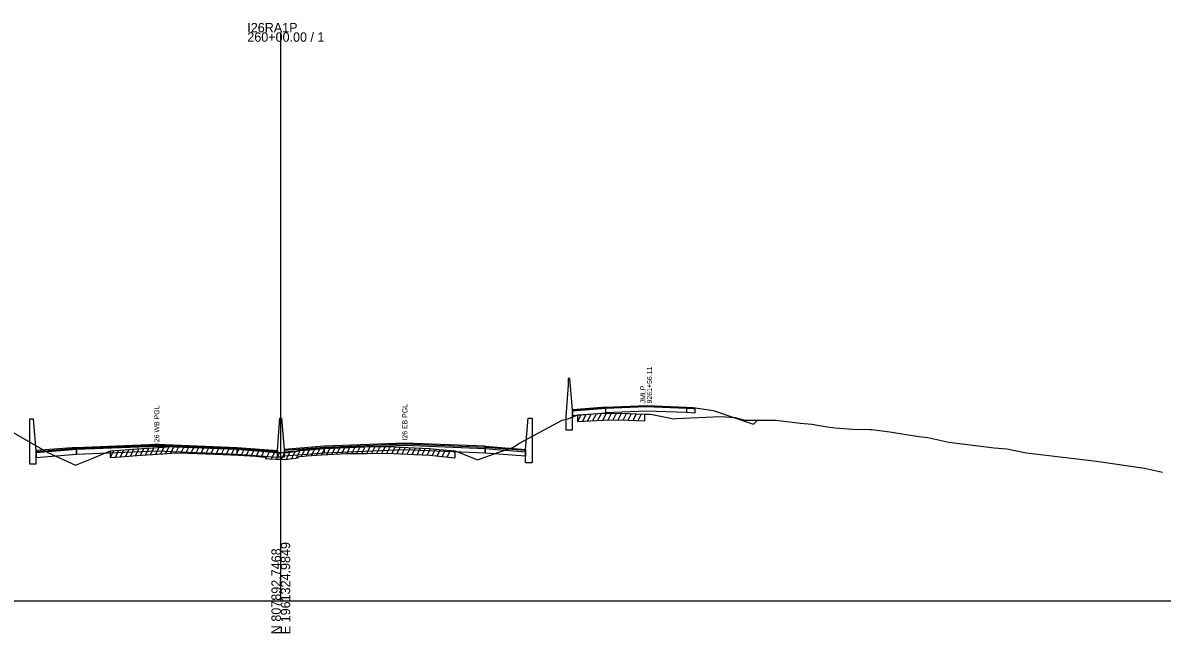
# Model space of a CAD drawing. Extents: x 1017 to 19997, y -1947 to 50737.
# Drawn here: x 10523 to 10862.9, y 9990.3 to 10172.3 of the extents above; entities that cross this region are included whole.
import ezdxf

# ---------------------------------------------------------------- set-up
doc = ezdxf.new("R2010")
doc.units = 0
for name, color, linetype in [('RD_GPK_XS_Cell', 7, 'Continuous'), ('RD_XS_Base', 7, 'Continuous'), ('RD_XS_ExGround', 7, 'Continuous'), ('RD_XS_ExPaveRet', 7, 'Continuous'), ('RD_XS_Greenside', 7, 'Continuous'), ('RD_XS_MedBWall', 7, 'Continuous'), ('RD_XS_Pave', 7, 'Continuous'), ('RD_XS_PaveOvlay', 7, 'Continuous'), ('RD_XS_TieSlope', 7, 'Continuous'), ('RD_XS_TX_Notes', 7, 'Continuous')]:
    doc.layers.add(name, color=color, linetype=linetype)

msp = doc.modelspace()

# ---------------------------------------------------------------- linework, layer by layer
at = {"layer": 'RD_GPK_XS_Cell'}
for p, q in [((10600, 10000), (10600, 10169.45)), ((10000, 10000), (10600, 10000)), ((10600, 10000), (11200, 10000))]:
    msp.add_line(p, q, dxfattribs=at)
at = {"layer": 'RD_XS_Base'}
for points in [[(10697, 10057.38), (10709, 10057.86), (10721, 10057.38)], [(10697, 10057.38), (10687, 10056.58)], [(10687, 10056.58), (10687, 10055.25)], [(10687, 10055.25), (10697, 10056.05)], [(10697, 10056.05), (10697, 10057.38)], [(10721, 10056.07), (10709, 10056.53), (10697, 10056.05)], [(10721, 10057.38), (10721, 10056.07)], [(10721, 10057.38), (10723, 10057.3), (10723.5, 10057.28)], [(10723.5, 10055.95), (10721, 10056.07)], [(10723.5, 10057.28), (10723.5, 10055.95)], [(10539, 10045.04), (10527, 10044.08)], [(10539, 10043.7), (10539, 10045.04)], [(10539.05, 10045.04), (10539.05, 10043.7)], [(10539.05, 10043.7), (10563, 10044.67), (10587, 10043.7)], [(10587, 10043.7), (10587, 10045.04)], [(10599, 10044.1), (10587, 10045.04)], [(10601, 10043.08), (10601, 10044.42)], [(10613, 10044.02), (10613, 10045.36)], [(10660.95, 10044.02), (10637, 10044.99), (10613, 10044.02)], [(10660.95, 10044.02), (10660.95, 10045.36)], [(10661, 10045.36), (10661, 10044.02)], [(10661, 10045.35), (10673, 10044.39)], [(10661, 10044.01), (10661, 10045.35)], [(10673, 10044.39), (10673, 10043.05)], [(10527, 10044.08), (10527, 10042.74)], [(10527, 10042.74), (10539, 10043.7)], [(10539.05, 10043.7), (10539, 10043.7)], [(10587, 10043.7), (10599, 10042.76)], [(10599, 10042.76), (10599, 10044.1)], [(10613, 10044.02), (10601, 10043.08)], [(10661, 10044.02), (10660.95, 10044.02)], [(10673, 10043.05), (10661, 10044.01)]]:
    msp.add_lwpolyline(points, dxfattribs=at)
at = {"layer": 'RD_XS_ExGround'}
msp.add_lwpolyline([(10514.86, 10053.11), (10530.49, 10044.21), (10538.76, 10040.37), (10543.69, 10042.42), (10547.01, 10043.79), (10549.17, 10044.69), (10552.27, 10044.92), (10557.08, 10045.31), (10564.78, 10045.82), (10568.66, 10046.07), (10572.29, 10045.97), (10580.55, 10045.7), (10587.4, 10045.36), (10592.55, 10045.08), (10594.28, 10044.88), (10595.33, 10044.75), (10595.46, 10044.44), (10596.6, 10044.34), (10598.56, 10044.19), (10600, 10044.16), (10600.36, 10044.15), (10601.39, 10044.13), (10603.45, 10044.38), (10604.46, 10044.51), (10605.24, 10044.65), (10605.38, 10044.95), (10606.92, 10045.12), (10607.62, 10045.2), (10612.17, 10045.44), (10619.7, 10045.86), (10625.71, 10045.93), (10631.79, 10046.02), (10639.86, 10045.61), (10644.49, 10045.38), (10647.26, 10045.1), (10651.93, 10044.63), (10654.04, 10043.85), (10658.67, 10042.04), (10665, 10044.29), (10669.19, 10045.68), (10671.24, 10046.96), (10683.91, 10053.78), (10685.87, 10054.33), (10688.61, 10055.45), (10696.21, 10055.87), (10698.5, 10055.93), (10703.7, 10055.82), (10708.54, 10055.66), (10709.93, 10055.58), (10710.74, 10055.52), (10717.23, 10054.23), (10717.89, 10054.28), (10731.17, 10054.91), (10735.53, 10054.62), (10736.55, 10054.3), (10738.43, 10053.87), (10747.6, 10053.78), (10755, 10052.92), (10758.43, 10052.59), (10762.42, 10051.91), (10765.31, 10051.51), (10770.73, 10051.09), (10775.78, 10051.04), (10776.29, 10051.03), (10781.67, 10050.38), (10786.53, 10049.55), (10790.35, 10048.98), (10793.02, 10048.65), (10799.27, 10047.29), (10812.79, 10045.55), (10816.54, 10045.25), (10817.07, 10045.19), (10817.59, 10045.06), (10817.97, 10044.97), (10822.47, 10044.13), (10843.37, 10041.56), (10857.66, 10039.51), (10863.04, 10038.35)], dxfattribs=at)
at = {"layer": 'RD_XS_ExPaveRet'}
for p, q in [((10688.61, 10053.45), (10689.63, 10055.51)), ((10688.61, 10053.45), (10688.61, 10055.45)), ((10690.11, 10053.53), (10691.13, 10055.59)), ((10691.61, 10053.61), (10692.63, 10055.67)), ((10693.11, 10053.7), (10694.13, 10055.75)), ((10694.61, 10053.78), (10695.63, 10055.84)), ((10696.11, 10053.86), (10697.12, 10055.89)), ((10697.61, 10053.91), (10698.62, 10055.93)), ((10699.11, 10053.92), (10700.1, 10055.9)), ((10700.61, 10053.89), (10701.6, 10055.87)), ((10702.11, 10053.86), (10703.1, 10055.84)), ((10703.61, 10053.83), (10704.59, 10055.79)), ((10705.11, 10053.78), (10706.09, 10055.74)), ((10706.61, 10053.73), (10707.59, 10055.69)), ((10708.54, 10055.66), (10708.54, 10053.66)), ((10688.61, 10053.45), (10696.21, 10053.87)), ((10696.21, 10053.87), (10698.5, 10053.93)), ((10698.5, 10053.93), (10703.7, 10053.82)), ((10703.7, 10053.82), (10708.54, 10053.66)), ((10549.17, 10042.69), (10550.21, 10044.77)), ((10549.17, 10042.69), (10549.17, 10044.69)), ((10550.67, 10042.8), (10551.71, 10044.88)), ((10552.17, 10042.91), (10553.21, 10044.99)), ((10553.67, 10043.03), (10554.71, 10045.12)), ((10555.17, 10043.15), (10556.21, 10045.24)), ((10556.67, 10043.27), (10557.71, 10045.35)), ((10558.17, 10043.38), (10559.21, 10045.45)), ((10559.67, 10043.48), (10560.71, 10045.55)), ((10561.17, 10043.58), (10562.21, 10045.65)), ((10562.67, 10043.68), (10563.71, 10045.75)), ((10564.17, 10043.78), (10565.21, 10045.85)), ((10565.67, 10043.88), (10566.7, 10045.94)), ((10567.17, 10043.98), (10568.2, 10046.04)), ((10568.67, 10044.07), (10569.66, 10046.04)), ((10570.17, 10044.03), (10571.16, 10046)), ((10571.67, 10043.98), (10572.66, 10045.95)), ((10573.17, 10043.94), (10574.15, 10045.91)), ((10574.67, 10043.89), (10575.65, 10045.86)), ((10576.17, 10043.84), (10577.15, 10045.81)), ((10577.67, 10043.79), (10578.65, 10045.76)), ((10579.17, 10043.74), (10580.15, 10045.71)), ((10580.67, 10043.69), (10581.65, 10045.64)), ((10582.17, 10043.62), (10583.15, 10045.57)), ((10583.67, 10043.54), (10584.65, 10045.49)), ((10585.17, 10043.47), (10586.15, 10045.42)), ((10586.67, 10043.39), (10587.65, 10045.34)), ((10588.17, 10043.32), (10589.14, 10045.26)), ((10589.67, 10043.24), (10590.64, 10045.18)), ((10591.17, 10043.16), (10592.14, 10045.11)), ((10592.67, 10043.07), (10593.62, 10044.96)), ((10594.17, 10042.9), (10595.11, 10044.78)), ((10595.67, 10042.42), (10596.63, 10044.34)), ((10601.67, 10042.17), (10602.73, 10044.29)), ((10603.17, 10042.34), (10604.24, 10044.48)), ((10604.67, 10042.55), (10605.9, 10045.01)), ((10606.17, 10043.04), (10607.23, 10045.16)), ((10607.67, 10043.21), (10608.7, 10045.26)), ((10609.17, 10043.28), (10610.2, 10045.34)), ((10610.67, 10043.36), (10611.7, 10045.41)), ((10612.17, 10043.44), (10613.2, 10045.49)), ((10613.67, 10043.52), (10614.7, 10045.58)), ((10615.17, 10043.6), (10616.2, 10045.66)), ((10616.67, 10043.69), (10617.7, 10045.75)), ((10618.17, 10043.77), (10619.2, 10045.83)), ((10619.67, 10043.86), (10620.68, 10045.87)), ((10621.17, 10043.88), (10622.18, 10045.89)), ((10622.67, 10043.89), (10623.68, 10045.91)), ((10624.17, 10043.91), (10625.18, 10045.92)), ((10625.67, 10043.93), (10626.68, 10045.95)), ((10627.17, 10043.95), (10628.18, 10045.97)), ((10628.67, 10043.97), (10629.68, 10045.99)), ((10630.17, 10044), (10631.18, 10046.01)), ((10631.67, 10044.02), (10632.65, 10045.98)), ((10633.17, 10043.95), (10634.15, 10045.9)), ((10634.67, 10043.87), (10635.65, 10045.82)), ((10636.17, 10043.8), (10637.15, 10045.75)), ((10637.67, 10043.72), (10638.65, 10045.67)), ((10639.17, 10043.65), (10640.15, 10045.6)), ((10640.67, 10043.57), (10641.65, 10045.52)), ((10642.17, 10043.5), (10643.15, 10045.45)), ((10643.67, 10043.42), (10644.64, 10045.37)), ((10645.17, 10043.31), (10646.12, 10045.22)), ((10646.67, 10043.16), (10647.62, 10045.07)), ((10648.17, 10043.01), (10649.12, 10044.91)), ((10649.67, 10042.86), (10650.62, 10044.76)), ((10651.93, 10044.63), (10651.93, 10042.63)), ((10549.17, 10042.69), (10552.27, 10042.92)), ((10552.27, 10042.92), (10557.08, 10043.31)), ((10557.08, 10043.31), (10564.78, 10043.82)), ((10564.78, 10043.82), (10568.66, 10044.07)), ((10568.66, 10044.07), (10572.29, 10043.97)), ((10572.29, 10043.97), (10580.55, 10043.7)), ((10580.55, 10043.7), (10587.4, 10043.36)), ((10587.4, 10043.36), (10592.55, 10043.08)), ((10592.55, 10043.08), (10594.28, 10042.88)), ((10594.28, 10042.88), (10595.33, 10042.75)), ((10595.33, 10042.75), (10595.46, 10042.44)), ((10595.46, 10042.44), (10596.6, 10042.34)), ((10596.6, 10042.34), (10598.56, 10042.19)), ((10597.17, 10042.3), (10598.14, 10044.22)), ((10598.56, 10042.19), (10600, 10042.16)), ((10598.67, 10042.19), (10599.66, 10044.17)), ((10600, 10042.16), (10600.36, 10042.15)), ((10600.17, 10042.15), (10601.16, 10044.14)), ((10600.36, 10042.15), (10601.39, 10042.13)), ((10601.39, 10042.13), (10603.45, 10042.38)), ((10603.45, 10042.38), (10604.46, 10042.51)), ((10604.46, 10042.51), (10605.24, 10042.65)), ((10605.24, 10042.65), (10605.38, 10042.95)), ((10605.38, 10042.95), (10606.92, 10043.12)), ((10606.92, 10043.12), (10607.62, 10043.2)), ((10607.62, 10043.2), (10612.17, 10043.44)), ((10612.17, 10043.44), (10619.7, 10043.86)), ((10619.7, 10043.86), (10625.71, 10043.93)), ((10625.71, 10043.93), (10631.79, 10044.02)), ((10631.79, 10044.02), (10639.86, 10043.61)), ((10639.86, 10043.61), (10644.49, 10043.38)), ((10644.49, 10043.38), (10647.26, 10043.1)), ((10647.26, 10043.1), (10651.93, 10042.63))]:
    msp.add_line(p, q, dxfattribs=at)
at = {"layer": 'RD_XS_Greenside'}
for points in [[(10723, 10057.62), (10729, 10056.66)], [(10729, 10056.66), (10741, 10052.66)]]:
    msp.add_lwpolyline(points, dxfattribs=at)
at = {"layer": 'RD_XS_MedBWall'}
for points in [[(10687, 10056.9), (10686.25, 10066.24), (10685.75, 10066.24)], [(10685.75, 10066.24), (10685.75, 10064.24)], [(10685.75, 10064.24), (10685, 10054.9)], [(10685, 10054.9), (10685, 10050.9)], [(10687, 10050.9), (10687, 10056.9)], [(10527, 10044.76), (10526.25, 10054.1), (10525, 10054.1)], [(10525, 10054.1), (10525, 10040.76)], [(10599, 10044.76), (10599.75, 10054.41), (10600.25, 10054.41), (10601, 10045.07)], [(10673, 10045.07), (10673.75, 10054.41), (10675, 10054.41)], [(10675, 10054.41), (10675, 10041.07)], [(10685, 10050.9), (10687, 10050.9)], [(10527, 10040.76), (10527, 10044.76)], [(10599, 10042.76), (10599, 10044.76)], [(10601, 10045.07), (10601, 10042.76)], [(10673, 10041.07), (10673, 10045.07)], [(10601, 10042.76), (10599, 10042.76)], [(10675, 10041.07), (10673, 10041.07)], [(10525, 10040.76), (10527, 10040.76)]]:
    msp.add_lwpolyline(points, dxfattribs=at)
at = {"layer": 'RD_XS_Pave'}
for points in [[(10539, 10045.38), (10527, 10044.42)], [(10527, 10044.42), (10527, 10044.08)], [(10539, 10045.04), (10539, 10045.38)], [(10539.05, 10045.04), (10539, 10045.04)], [(10539.05, 10045.38), (10563, 10046.34), (10587, 10045.38)], [(10587, 10045.04), (10563, 10046.01), (10539.05, 10045.04)], [(10539.05, 10045.04), (10539.05, 10045.38)], [(10587, 10045.38), (10587, 10045.04)], [(10587, 10045.38), (10599, 10044.44)], [(10599, 10044.44), (10599, 10044.1)], [(10613, 10045.7), (10601, 10044.76)], [(10601, 10044.42), (10613, 10045.36)], [(10601, 10044.76), (10601, 10044.42)], [(10660.95, 10045.7), (10637, 10046.66), (10613, 10045.7)], [(10613, 10045.36), (10637, 10046.33), (10660.95, 10045.36)], [(10613, 10045.7), (10613, 10045.36)], [(10660.95, 10045.36), (10660.95, 10045.7)], [(10660.95, 10045.7), (10661, 10045.7)], [(10661, 10045.36), (10660.95, 10045.36)], [(10661, 10045.7), (10661, 10045.36)], [(10661, 10045.35), (10661, 10045.69)], [(10673, 10044.73), (10673, 10044.39)]]:
    msp.add_lwpolyline(points, dxfattribs=at)
at = {"layer": 'RD_XS_PaveOvlay'}
for points in [[(10697, 10057.7), (10709, 10058.18), (10721, 10057.7)], [(10721, 10057.38), (10709, 10057.86), (10697, 10057.38)], [(10697, 10057.7), (10687, 10056.9)], [(10687, 10056.58), (10697, 10057.38)], [(10687, 10056.9), (10687, 10056.58)], [(10697, 10057.38), (10697, 10057.7)], [(10721, 10057.7), (10721, 10057.38)], [(10721, 10057.7), (10723, 10057.62)], [(10723, 10057.3), (10721, 10057.38)], [(10723, 10057.62), (10723, 10057.3)], [(10539, 10045.72), (10527, 10044.76)], [(10527, 10044.76), (10527, 10044.42)], [(10539.05, 10045.72), (10539, 10045.72)], [(10539, 10045.72), (10539, 10045.38)], [(10539, 10045.38), (10539.05, 10045.38)], [(10539.05, 10045.72), (10563, 10046.68), (10587, 10045.72)], [(10539.05, 10045.38), (10539.05, 10045.72)], [(10587, 10045.72), (10587, 10045.38)], [(10587, 10045.72), (10599, 10044.76)], [(10599, 10044.76), (10599, 10044.44)], [(10613, 10046.03), (10601, 10045.07)], [(10601, 10045.07), (10601, 10044.76)], [(10660.95, 10046.04), (10637, 10046.99), (10613, 10046.03)], [(10613, 10046.03), (10613, 10045.7)], [(10660.95, 10045.7), (10660.95, 10046.04)], [(10660.95, 10046.04), (10661, 10046.03)], [(10661, 10046.03), (10661, 10045.7)], [(10661, 10046.03), (10673, 10045.07)], [(10661, 10045.69), (10661, 10046.03)], [(10673, 10044.73), (10661, 10045.69)], [(10673, 10045.07), (10673, 10044.73)]]:
    msp.add_lwpolyline(points, dxfattribs=at)
at = {"layer": 'RD_XS_TieSlope'}
msp.add_lwpolyline([(10741, 10052.66), (10742.29, 10053.95)], dxfattribs=at)

# ---------------------------------------------------------------- texts
at = {"layer": 'RD_GPK_XS_Cell'}
for s, p in [('I26RA1P', (10590, 10169.45)), ('260+00.00 / 1', (10590, 10166.65))]:
    msp.add_text(s, height=2.8, dxfattribs=at).set_placement(p)
for s, p in [('E 1961324.9849', (10602.8, 9990)), ('N 807892.7468', (10600, 9990))]:
    msp.add_text(s, height=2.8, rotation=90, dxfattribs=at).set_placement(p)
at = {"layer": 'RD_XS_TX_Notes'}
for s, p in [(' 9261+56.11', (10710.73, 10058.23)), (' JMLP', (10708.77, 10058.23)), ('I26 EB PGL', (10637.75, 10047.73)), ('I26 WB PGL', (10563.75, 10046.68))]:
    msp.add_text(s, height=1.5, rotation=90, dxfattribs=at).set_placement(p)

doc.saveas('drawing.dxf')
